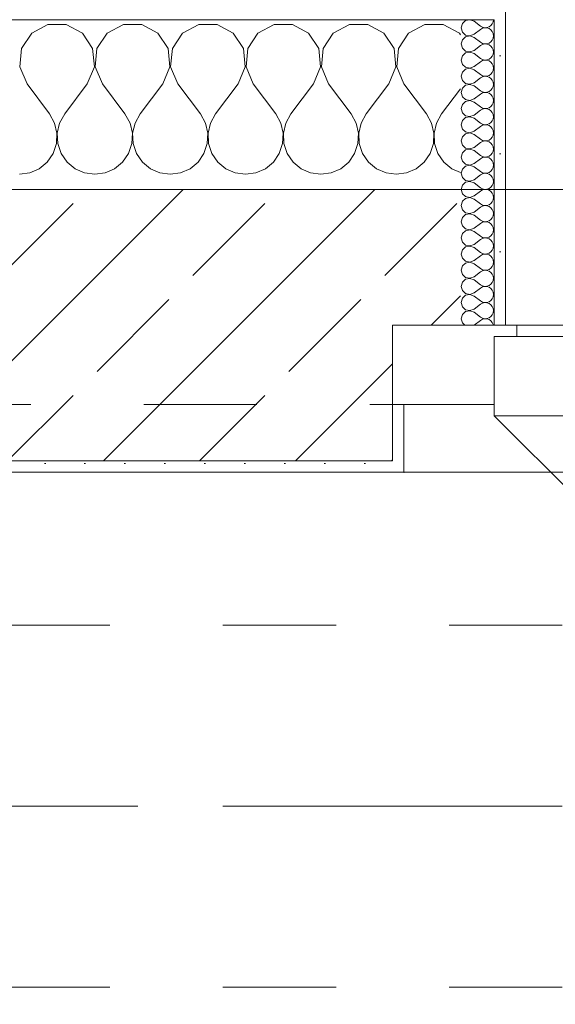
# Model space of a CAD drawing. Header units: metres. Extents: x -3.6 to 90.7, y -11.1 to 18.
# Tile 489 of 656: x 36.8 to 37.274, y 12.975 to 13.845. Entities that reach past the tile are written whole.
import ezdxf

# ---------------------------------------------------------------- set-up
doc = ezdxf.new("R2010")
doc.units = ezdxf.units.M
doc.header["$MEASUREMENT"] = 0
for name, pattern in [('Achse', [0.2, 0.1, -0.05, 0, -0.05]), ('Strichlinie doppelt', [0.546806, 0.264583, -0.105833, 0.070556, -0.105833]), ('Strichlinie eng', [0.115, 0.075, -0.04]), ('Untersicht', [0.1, 0.075, -0.025])]:
    doc.linetypes.add(name, pattern=pattern)
for name, color, linetype in [('152 - Bemaßung_ Beschriftung.Ausbau', 7, 'Continuous'), ('451 - Universal.Achsen Raster', 7, 'Continuous'), ('603 - Struktur.Bodenplatte_ Decke Roh', 7, 'Continuous'), ('604 - Struktur.Wand Aussen', 7, 'Continuous'), ('608 - Struktur.Träger', 7, 'Continuous'), ('650 - Abdeckung.Fußboden Aufbau', 7, 'Continuous'), ('Neubau_653 - Abdeckung.TB Verkofferung', 7, 'Continuous')]:
    doc.layers.add(name, color=color, linetype=linetype)
doc.styles.add('ERSTELLTER_STIL_2', font='txt')
doc.dimstyles.new('ERSTELLTER_STIL__3', dxfattribs={"dimtxt": 0.1, "dimasz": 0.0532, "dimexe": 0.18, "dimexo": 0.0625, "dimgap": 0, "dimtad": 1, "dimtih": 1, "dimtoh": 1, "dimzin": 0, "dimdsep": 46, "dimtxsty": 'ERSTELLTER_STIL_2', "dimblk": 'ARROWHEAD_2', "dimblk1": 'ARROWHEAD_2', "dimblk2": 'ARROWHEAD_2', "dimcen": 0.09, "dimse1": 1, "dimse2": 1, "dimclrd": 7, "dimclre": 7, "dimclrt": 7, "dimazin": 0, "dimtfac": 1, "dimtdec": 4, "dimtmove": 0, "dimatfit": 3, "dimfxl": 1, "dimtolj": 1, "dimtzin": 0, "dimarcsym": 0})
pattern_1 = [(45, (0, 0), (-0.01767767, 0.01767767), [0, -0.025])]

# ---------------------------------------------------------------- blocks, each defined once
blk = doc.blocks.new('*X24')
at = {"layer": '604 - Struktur.Wand Aussen', "color": 7, "linetype": 'Continuous', "lineweight": 5}
for p, q in [((36.82521, 13.84066), (36.8109, 13.83299)), ((36.84145, 13.84066), (36.82521, 13.84066)), ((36.85576, 13.83299), (36.84145, 13.84066)), ((36.89188, 13.84066), (36.87757, 13.83299)), ((36.90812, 13.84066), (36.89188, 13.84066)), ((36.92243, 13.83299), (36.90812, 13.84066)), ((36.95855, 13.84066), (36.94424, 13.83299)), ((36.97479, 13.84066), (36.95855, 13.84066)), ((36.9891, 13.83299), (36.97479, 13.84066)), ((37.02521, 13.84066), (37.0109, 13.83299)), ((37.04145, 13.84066), (37.02521, 13.84066)), ((37.05576, 13.83299), (37.04145, 13.84066)), ((37.09188, 13.84066), (37.07757, 13.83299)), ((37.10812, 13.84066), (37.09188, 13.84066)), ((37.12243, 13.83299), (37.10812, 13.84066)), ((37.15855, 13.84066), (37.14424, 13.83299)), ((37.17479, 13.84066), (37.15855, 13.84066)), ((37.1891, 13.83299), (37.17479, 13.84066)), ((36.8109, 13.83299), (36.80192, 13.81947)), ((36.86475, 13.81947), (36.85576, 13.83299)), ((36.87757, 13.83299), (36.86858, 13.81947)), ((36.93142, 13.81947), (36.92243, 13.83299)), ((36.94424, 13.83299), (36.93525, 13.81947)), ((36.99808, 13.81947), (36.9891, 13.83299)), ((37.0109, 13.83299), (37.00192, 13.81947)), ((37.06475, 13.81947), (37.05576, 13.83299)), ((37.07757, 13.83299), (37.06858, 13.81947)), ((37.13142, 13.81947), (37.12243, 13.83299)), ((37.14424, 13.83299), (37.13525, 13.81947)), ((37.19, 13.83163), (37.1891, 13.83299)), ((36.80192, 13.81947), (36.80038, 13.8033)), ((36.86629, 13.8033), (36.86475, 13.81947)), ((36.86858, 13.81947), (36.86705, 13.8033)), ((36.93295, 13.8033), (36.93142, 13.81947)), ((36.93525, 13.81947), (36.93371, 13.8033)), ((36.99962, 13.8033), (36.99808, 13.81947)), ((37.00192, 13.81947), (37.00038, 13.8033)), ((37.06629, 13.8033), (37.06475, 13.81947)), ((37.06858, 13.81947), (37.06705, 13.8033)), ((37.13295, 13.8033), (37.13142, 13.81947)), ((37.13525, 13.81947), (37.13371, 13.8033)), ((36.80038, 13.8033), (36.80667, 13.78833)), ((36.86, 13.78833), (36.86629, 13.8033)), ((36.86705, 13.8033), (36.87333, 13.78833)), ((36.92667, 13.78833), (36.93295, 13.8033)), ((36.93371, 13.8033), (36.94, 13.78833)), ((36.99333, 13.78833), (36.99962, 13.8033)), ((37.00038, 13.8033), (37.00667, 13.78833)), ((37.06, 13.78833), (37.06629, 13.8033)), ((37.06705, 13.8033), (37.07333, 13.78833)), ((37.12667, 13.78833), (37.13295, 13.8033)), ((37.13371, 13.8033), (37.14, 13.78833)), ((36.80667, 13.78833), (36.82667, 13.76167)), ((36.86, 13.78833), (36.84, 13.76167)), ((36.87333, 13.78833), (36.89333, 13.76167)), ((36.92667, 13.78833), (36.90667, 13.76167)), ((36.94, 13.78833), (36.96, 13.76167)), ((36.99333, 13.78833), (36.97333, 13.76167)), ((37.00667, 13.78833), (37.02667, 13.76167)), ((37.06, 13.78833), (37.04, 13.76167)), ((37.07333, 13.78833), (37.09333, 13.76167)), ((37.12667, 13.78833), (37.10667, 13.76167)), ((37.14, 13.78833), (37.16, 13.76167)), ((37.19, 13.78389), (37.17333, 13.76167)), ((36.83112, 13.75362), (36.82667, 13.76167)), ((36.84, 13.76167), (36.83555, 13.75362)), ((36.89778, 13.75362), (36.89333, 13.76167)), ((36.90667, 13.76167), (36.90222, 13.75362)), ((36.96445, 13.75362), (36.96, 13.76167)), ((36.97333, 13.76167), (36.96888, 13.75362)), ((37.03112, 13.75362), (37.02667, 13.76167)), ((37.04, 13.76167), (37.03555, 13.75362)), ((37.09778, 13.75362), (37.09333, 13.76167)), ((37.10667, 13.76167), (37.10222, 13.75362)), ((37.16445, 13.75362), (37.16, 13.76167)), ((37.17333, 13.76167), (37.16888, 13.75362)), ((36.8332, 13.74466), (36.83112, 13.75362)), ((36.83555, 13.75362), (36.83347, 13.74466)), ((36.89987, 13.74466), (36.89778, 13.75362)), ((36.90222, 13.75362), (36.90013, 13.74466)), ((36.96653, 13.74466), (36.96445, 13.75362)), ((36.96888, 13.75362), (36.9668, 13.74466)), ((37.0332, 13.74466), (37.03112, 13.75362)), ((37.03555, 13.75362), (37.03347, 13.74466)), ((37.09987, 13.74466), (37.09778, 13.75362)), ((37.10222, 13.75362), (37.10013, 13.74466)), ((37.16653, 13.74466), (37.16445, 13.75362)), ((37.16888, 13.75362), (37.1668, 13.74466)), ((36.83275, 13.73547), (36.8332, 13.74466)), ((36.83347, 13.74466), (36.83391, 13.73547)), ((36.89942, 13.73547), (36.89987, 13.74466)), ((36.90013, 13.74466), (36.90058, 13.73547)), ((36.96609, 13.73547), (36.96653, 13.74466)), ((36.9668, 13.74466), (36.96725, 13.73547)), ((37.03275, 13.73547), (37.0332, 13.74466)), ((37.03347, 13.74466), (37.03391, 13.73547)), ((37.09942, 13.73547), (37.09987, 13.74466)), ((37.10013, 13.74466), (37.10058, 13.73547)), ((37.16609, 13.73547), (37.16653, 13.74466)), ((37.1668, 13.74466), (37.16725, 13.73547)), ((36.82981, 13.72676), (36.83275, 13.73547)), ((36.83391, 13.73547), (36.83685, 13.72676)), ((36.89648, 13.72676), (36.89942, 13.73547)), ((36.90058, 13.73547), (36.90352, 13.72676)), ((36.96315, 13.72676), (36.96609, 13.73547)), ((36.96725, 13.73547), (36.97019, 13.72676)), ((37.02981, 13.72676), (37.03275, 13.73547)), ((37.03391, 13.73547), (37.03685, 13.72676)), ((37.09648, 13.72676), (37.09942, 13.73547)), ((37.10058, 13.73547), (37.10352, 13.72676)), ((37.16315, 13.72676), (37.16609, 13.73547)), ((37.16725, 13.73547), (37.17019, 13.72676)), ((36.82461, 13.71918), (36.82981, 13.72676)), ((36.83685, 13.72676), (36.84206, 13.71918)), ((36.89127, 13.71918), (36.89648, 13.72676)), ((36.90352, 13.72676), (36.90873, 13.71918)), ((36.95794, 13.71918), (36.96315, 13.72676)), ((36.97019, 13.72676), (36.97539, 13.71918)), ((37.02461, 13.71918), (37.02981, 13.72676)), ((37.03685, 13.72676), (37.04206, 13.71918)), ((37.09127, 13.71918), (37.09648, 13.72676)), ((37.10352, 13.72676), (37.10873, 13.71918)), ((37.15794, 13.71918), (37.16315, 13.72676)), ((37.17019, 13.72676), (37.17539, 13.71918)), ((36.81752, 13.71331), (36.82461, 13.71918)), ((36.84206, 13.71918), (36.84914, 13.71331)), ((36.88419, 13.71331), (36.89127, 13.71918)), ((36.90873, 13.71918), (36.91581, 13.71331)), ((36.95086, 13.71331), (36.95794, 13.71918)), ((36.97539, 13.71918), (36.98248, 13.71331)), ((37.01752, 13.71331), (37.02461, 13.71918)), ((37.04206, 13.71918), (37.04914, 13.71331)), ((37.08419, 13.71331), (37.09127, 13.71918)), ((37.10873, 13.71918), (37.11581, 13.71331)), ((37.15086, 13.71331), (37.15794, 13.71918)), ((37.17539, 13.71918), (37.18248, 13.71331)), ((36.8, 13.70833), (36.80911, 13.7096)), ((36.80911, 13.7096), (36.81752, 13.71331)), ((36.84914, 13.71331), (36.85756, 13.7096)), ((36.85756, 13.7096), (36.86667, 13.70833)), ((36.86667, 13.70833), (36.87578, 13.7096)), ((36.87578, 13.7096), (36.88419, 13.71331)), ((36.91581, 13.71331), (36.92422, 13.7096)), ((36.92422, 13.7096), (36.93333, 13.70833)), ((36.93333, 13.70833), (36.94244, 13.7096)), ((36.94244, 13.7096), (36.95086, 13.71331)), ((36.98248, 13.71331), (36.99089, 13.7096)), ((36.99089, 13.7096), (37, 13.70833)), ((37, 13.70833), (37.00911, 13.7096)), ((37.00911, 13.7096), (37.01752, 13.71331)), ((37.04914, 13.71331), (37.05756, 13.7096)), ((37.05756, 13.7096), (37.06667, 13.70833)), ((37.06667, 13.70833), (37.07578, 13.7096)), ((37.07578, 13.7096), (37.08419, 13.71331)), ((37.11581, 13.71331), (37.12422, 13.7096)), ((37.12422, 13.7096), (37.13333, 13.70833)), ((37.13333, 13.70833), (37.14244, 13.7096)), ((37.14244, 13.7096), (37.15086, 13.71331)), ((37.18248, 13.71331), (37.19, 13.70999))]:
    blk.add_line(p, q, dxfattribs=at)
blk = doc.blocks.new('*X52')
at = {"layer": '604 - Struktur.Wand Aussen', "color": 7, "linetype": 'Continuous', "lineweight": 5}
for p, q in [((37.19178, 13.84161), (37.19071, 13.83786)), ((37.19071, 13.83786), (37.19178, 13.8341)), ((37.19466, 13.84425), (37.19178, 13.84161)), ((37.1985, 13.84497), (37.19466, 13.84425)), ((37.20214, 13.84357), (37.1985, 13.84497)), ((37.20214, 13.84357), (37.20786, 13.83929)), ((37.20214, 13.83214), (37.20786, 13.83643)), ((37.20786, 13.83929), (37.20958, 13.83833)), ((37.20958, 13.83738), (37.20786, 13.83643)), ((37.20958, 13.83833), (37.2115, 13.83789)), ((37.2115, 13.83783), (37.20958, 13.83738)), ((37.2115, 13.83789), (37.21347, 13.83798)), ((37.21347, 13.83773), (37.2115, 13.83783)), ((37.21347, 13.83798), (37.21534, 13.83861)), ((37.21534, 13.8371), (37.21347, 13.83773)), ((37.21534, 13.83861), (37.21696, 13.83973)), ((37.21696, 13.83599), (37.21534, 13.8371)), ((37.21696, 13.83973), (37.21822, 13.84124)), ((37.21822, 13.84124), (37.21901, 13.84305)), ((37.21901, 13.84305), (37.21929, 13.845)), ((37.19178, 13.8341), (37.19466, 13.83147)), ((37.19466, 13.82996), (37.19178, 13.82733)), ((37.19466, 13.83147), (37.1985, 13.83074)), ((37.1985, 13.83069), (37.19466, 13.82996)), ((37.1985, 13.83074), (37.20214, 13.83214)), ((37.20214, 13.82929), (37.1985, 13.83069)), ((37.20214, 13.82929), (37.20786, 13.825)), ((37.21822, 13.83447), (37.21696, 13.83599)), ((37.21901, 13.83267), (37.21822, 13.83447)), ((37.21822, 13.82696), (37.21901, 13.82876)), ((37.21929, 13.83071), (37.21901, 13.83267)), ((37.21901, 13.82876), (37.21929, 13.83071)), ((37.19178, 13.82733), (37.19071, 13.82357)), ((37.19071, 13.82357), (37.19178, 13.81982)), ((37.19178, 13.81982), (37.19466, 13.81718)), ((37.20214, 13.81786), (37.20786, 13.82214)), ((37.20786, 13.825), (37.20958, 13.82405)), ((37.20958, 13.8231), (37.20786, 13.82214)), ((37.20958, 13.82405), (37.2115, 13.8236)), ((37.2115, 13.82354), (37.20958, 13.8231)), ((37.2115, 13.8236), (37.21347, 13.8237)), ((37.21347, 13.82345), (37.2115, 13.82354)), ((37.21347, 13.8237), (37.21534, 13.82433)), ((37.21534, 13.82282), (37.21347, 13.82345)), ((37.21534, 13.82433), (37.21696, 13.82544)), ((37.21696, 13.8217), (37.21534, 13.82282)), ((37.21696, 13.82544), (37.21822, 13.82696)), ((37.21822, 13.82018), (37.21696, 13.8217)), ((37.21901, 13.81838), (37.21822, 13.82018)), ((37.19178, 13.81304), (37.19071, 13.80929)), ((37.19466, 13.81567), (37.19178, 13.81304)), ((37.19466, 13.81718), (37.1985, 13.81646)), ((37.1985, 13.8164), (37.19466, 13.81567)), ((37.1985, 13.81646), (37.20214, 13.81786)), ((37.20214, 13.815), (37.1985, 13.8164)), ((37.20214, 13.815), (37.20786, 13.81071)), ((37.20786, 13.81071), (37.20958, 13.80976)), ((37.21534, 13.81004), (37.21696, 13.81116)), ((37.21696, 13.81116), (37.21822, 13.81267)), ((37.21822, 13.81267), (37.21901, 13.81448)), ((37.21929, 13.81643), (37.21901, 13.81838)), ((37.21901, 13.81448), (37.21929, 13.81643)), ((37.19071, 13.80929), (37.19178, 13.80553)), ((37.19178, 13.80553), (37.19466, 13.8029)), ((37.19466, 13.8029), (37.1985, 13.80217)), ((37.1985, 13.80211), (37.19466, 13.80139)), ((37.1985, 13.80217), (37.20214, 13.80357)), ((37.20214, 13.80071), (37.1985, 13.80211)), ((37.20214, 13.80357), (37.20786, 13.80786)), ((37.20958, 13.80881), (37.20786, 13.80786)), ((37.20958, 13.80976), (37.2115, 13.80931)), ((37.2115, 13.80926), (37.20958, 13.80881)), ((37.2115, 13.80931), (37.21347, 13.80941)), ((37.21347, 13.80916), (37.2115, 13.80926)), ((37.21347, 13.80941), (37.21534, 13.81004)), ((37.21534, 13.80853), (37.21347, 13.80916)), ((37.21696, 13.80742), (37.21534, 13.80853)), ((37.21822, 13.8059), (37.21696, 13.80742)), ((37.21901, 13.80409), (37.21822, 13.8059)), ((37.21929, 13.80214), (37.21901, 13.80409)), ((37.21901, 13.80019), (37.21929, 13.80214)), ((37.19178, 13.79876), (37.19071, 13.795)), ((37.19071, 13.795), (37.19178, 13.79124)), ((37.19466, 13.80139), (37.19178, 13.79876)), ((37.20214, 13.80071), (37.20786, 13.79643)), ((37.20214, 13.78929), (37.20786, 13.79357)), ((37.20786, 13.79643), (37.20958, 13.79547)), ((37.20958, 13.79453), (37.20786, 13.79357)), ((37.20958, 13.79547), (37.2115, 13.79503)), ((37.2115, 13.79497), (37.20958, 13.79453)), ((37.2115, 13.79503), (37.21347, 13.79512)), ((37.21347, 13.79488), (37.2115, 13.79497)), ((37.21347, 13.79512), (37.21534, 13.79575)), ((37.21534, 13.79425), (37.21347, 13.79488)), ((37.21534, 13.79575), (37.21696, 13.79687)), ((37.21696, 13.79313), (37.21534, 13.79425)), ((37.21696, 13.79687), (37.21822, 13.79839)), ((37.21822, 13.79161), (37.21696, 13.79313)), ((37.21822, 13.79839), (37.21901, 13.80019)), ((37.19178, 13.78447), (37.19071, 13.78071)), ((37.19178, 13.79124), (37.19466, 13.78861)), ((37.19466, 13.7871), (37.19178, 13.78447)), ((37.19466, 13.78861), (37.1985, 13.78789)), ((37.1985, 13.78783), (37.19466, 13.7871)), ((37.1985, 13.78789), (37.20214, 13.78929)), ((37.20214, 13.78643), (37.1985, 13.78783)), ((37.20214, 13.78643), (37.20786, 13.78214)), ((37.21696, 13.78258), (37.21822, 13.7841)), ((37.21901, 13.78981), (37.21822, 13.79161)), ((37.21822, 13.7841), (37.21901, 13.78591)), ((37.21929, 13.78786), (37.21901, 13.78981)), ((37.21901, 13.78591), (37.21929, 13.78786)), ((37.19071, 13.78071), (37.19178, 13.77696)), ((37.19178, 13.77696), (37.19466, 13.77433)), ((37.20214, 13.775), (37.20786, 13.77929)), ((37.20786, 13.78214), (37.20958, 13.78119)), ((37.20958, 13.78024), (37.20786, 13.77929)), ((37.20958, 13.78119), (37.2115, 13.78074)), ((37.2115, 13.78069), (37.20958, 13.78024)), ((37.2115, 13.78074), (37.21347, 13.78084)), ((37.21347, 13.78059), (37.2115, 13.78069)), ((37.21347, 13.78084), (37.21534, 13.78147)), ((37.21534, 13.77996), (37.21347, 13.78059)), ((37.21534, 13.78147), (37.21696, 13.78258)), ((37.21696, 13.77884), (37.21534, 13.77996)), ((37.21822, 13.77733), (37.21696, 13.77884)), ((37.21901, 13.77552), (37.21822, 13.77733)), ((37.21929, 13.77357), (37.21901, 13.77552)), ((37.19178, 13.77018), (37.19071, 13.76643)), ((37.19466, 13.77282), (37.19178, 13.77018)), ((37.19466, 13.77433), (37.1985, 13.7736)), ((37.1985, 13.77354), (37.19466, 13.77282)), ((37.1985, 13.7736), (37.20214, 13.775)), ((37.20214, 13.77214), (37.1985, 13.77354)), ((37.20214, 13.77214), (37.20786, 13.76786)), ((37.20786, 13.76786), (37.20958, 13.7669)), ((37.20958, 13.7669), (37.2115, 13.76646)), ((37.21347, 13.76655), (37.21534, 13.76718)), ((37.21534, 13.76718), (37.21696, 13.7683)), ((37.21696, 13.7683), (37.21822, 13.76982)), ((37.21822, 13.76982), (37.21901, 13.77162)), ((37.21901, 13.77162), (37.21929, 13.77357)), ((37.19071, 13.76643), (37.19178, 13.76267)), ((37.19178, 13.76267), (37.19466, 13.76004)), ((37.19466, 13.75853), (37.19178, 13.7559)), ((37.19466, 13.76004), (37.1985, 13.75931)), ((37.1985, 13.75926), (37.19466, 13.75853)), ((37.1985, 13.75931), (37.20214, 13.76071)), ((37.20214, 13.75786), (37.1985, 13.75926)), ((37.20214, 13.76071), (37.20786, 13.765)), ((37.20958, 13.76595), (37.20786, 13.765)), ((37.2115, 13.7664), (37.20958, 13.76595)), ((37.2115, 13.76646), (37.21347, 13.76655)), ((37.21347, 13.7663), (37.2115, 13.7664)), ((37.21534, 13.76567), (37.21347, 13.7663)), ((37.21696, 13.76456), (37.21534, 13.76567)), ((37.21822, 13.76304), (37.21696, 13.76456)), ((37.21901, 13.76124), (37.21822, 13.76304)), ((37.21929, 13.75929), (37.21901, 13.76124)), ((37.21901, 13.75733), (37.21929, 13.75929)), ((37.19178, 13.7559), (37.19071, 13.75214)), ((37.19071, 13.75214), (37.19178, 13.74839)), ((37.20214, 13.75786), (37.20786, 13.75357)), ((37.20214, 13.74643), (37.20786, 13.75071)), ((37.20786, 13.75357), (37.20958, 13.75262)), ((37.20958, 13.75167), (37.20786, 13.75071)), ((37.20958, 13.75262), (37.2115, 13.75217)), ((37.2115, 13.75211), (37.20958, 13.75167)), ((37.2115, 13.75217), (37.21347, 13.75227)), ((37.21347, 13.75202), (37.2115, 13.75211)), ((37.21347, 13.75227), (37.21534, 13.7529)), ((37.21534, 13.75139), (37.21347, 13.75202)), ((37.21534, 13.7529), (37.21696, 13.75401)), ((37.21696, 13.75027), (37.21534, 13.75139)), ((37.21696, 13.75401), (37.21822, 13.75553)), ((37.21822, 13.74876), (37.21696, 13.75027)), ((37.21822, 13.75553), (37.21901, 13.75733)), ((37.19178, 13.74161), (37.19071, 13.73786)), ((37.19178, 13.74839), (37.19466, 13.74575)), ((37.19466, 13.74425), (37.19178, 13.74161)), ((37.19466, 13.74575), (37.1985, 13.74503)), ((37.1985, 13.74497), (37.19466, 13.74425)), ((37.1985, 13.74503), (37.20214, 13.74643)), ((37.20214, 13.74357), (37.1985, 13.74497)), ((37.20214, 13.74357), (37.20786, 13.73929)), ((37.21696, 13.73973), (37.21822, 13.74124)), ((37.21901, 13.74695), (37.21822, 13.74876)), ((37.21822, 13.74124), (37.21901, 13.74305)), ((37.21929, 13.745), (37.21901, 13.74695)), ((37.21901, 13.74305), (37.21929, 13.745)), ((37.19071, 13.73786), (37.19178, 13.7341)), ((37.19178, 13.7341), (37.19466, 13.73147)), ((37.1985, 13.73074), (37.20214, 13.73214)), ((37.20214, 13.73214), (37.20786, 13.73643)), ((37.20786, 13.73929), (37.20958, 13.73833)), ((37.20958, 13.73738), (37.20786, 13.73643)), ((37.20958, 13.73833), (37.2115, 13.73789)), ((37.2115, 13.73783), (37.20958, 13.73738)), ((37.2115, 13.73789), (37.21347, 13.73798)), ((37.21347, 13.73773), (37.2115, 13.73783)), ((37.21347, 13.73798), (37.21534, 13.73861)), ((37.21534, 13.7371), (37.21347, 13.73773)), ((37.21534, 13.73861), (37.21696, 13.73973)), ((37.21696, 13.73599), (37.21534, 13.7371)), ((37.21822, 13.73447), (37.21696, 13.73599)), ((37.21901, 13.73267), (37.21822, 13.73447)), ((37.21929, 13.73071), (37.21901, 13.73267)), ((37.19178, 13.72733), (37.19071, 13.72357)), ((37.19071, 13.72357), (37.19178, 13.71982)), ((37.19466, 13.72996), (37.19178, 13.72733)), ((37.19466, 13.73147), (37.1985, 13.73074)), ((37.1985, 13.73069), (37.19466, 13.72996)), ((37.20214, 13.72929), (37.1985, 13.73069)), ((37.20214, 13.72929), (37.20786, 13.725)), ((37.20786, 13.725), (37.20958, 13.72405)), ((37.20958, 13.72405), (37.2115, 13.7236)), ((37.2115, 13.72354), (37.20958, 13.7231)), ((37.2115, 13.7236), (37.21347, 13.7237)), ((37.21347, 13.72345), (37.2115, 13.72354)), ((37.21347, 13.7237), (37.21534, 13.72433)), ((37.21534, 13.72282), (37.21347, 13.72345)), ((37.21534, 13.72433), (37.21696, 13.72544)), ((37.21696, 13.72544), (37.21822, 13.72696)), ((37.21822, 13.72696), (37.21901, 13.72876)), ((37.21901, 13.72876), (37.21929, 13.73071)), ((37.19178, 13.71982), (37.19466, 13.71718)), ((37.19466, 13.71567), (37.19178, 13.71304)), ((37.19466, 13.71718), (37.1985, 13.71646)), ((37.1985, 13.7164), (37.19466, 13.71567)), ((37.1985, 13.71646), (37.20214, 13.71786)), ((37.20214, 13.715), (37.1985, 13.7164)), ((37.20214, 13.71786), (37.20786, 13.72214)), ((37.20214, 13.715), (37.20786, 13.71071)), ((37.20958, 13.7231), (37.20786, 13.72214)), ((37.21696, 13.7217), (37.21534, 13.72282)), ((37.21822, 13.72018), (37.21696, 13.7217)), ((37.21901, 13.71838), (37.21822, 13.72018)), ((37.21822, 13.71267), (37.21901, 13.71448)), ((37.21929, 13.71643), (37.21901, 13.71838)), ((37.21901, 13.71448), (37.21929, 13.71643)), ((37.19178, 13.71304), (37.19071, 13.70929)), ((37.19071, 13.70929), (37.19178, 13.70553)), ((37.20214, 13.70357), (37.20786, 13.70786)), ((37.20786, 13.71071), (37.20958, 13.70976)), ((37.20958, 13.70881), (37.20786, 13.70786)), ((37.20958, 13.70976), (37.2115, 13.70931)), ((37.2115, 13.70926), (37.20958, 13.70881)), ((37.2115, 13.70931), (37.21347, 13.70941)), ((37.21347, 13.70916), (37.2115, 13.70926)), ((37.21347, 13.70941), (37.21534, 13.71004)), ((37.21534, 13.70853), (37.21347, 13.70916)), ((37.21534, 13.71004), (37.21696, 13.71116)), ((37.21696, 13.70742), (37.21534, 13.70853)), ((37.21696, 13.71116), (37.21822, 13.71267)), ((37.21822, 13.7059), (37.21696, 13.70742)), ((37.21901, 13.70409), (37.21822, 13.7059)), ((37.19178, 13.69876), (37.19071, 13.695)), ((37.19178, 13.70553), (37.19466, 13.7029)), ((37.19466, 13.70139), (37.19178, 13.69876)), ((37.19466, 13.7029), (37.1985, 13.70217)), ((37.1985, 13.70211), (37.19466, 13.70139)), ((37.1985, 13.70217), (37.20214, 13.70357)), ((37.20214, 13.70071), (37.1985, 13.70211)), ((37.20214, 13.70071), (37.20786, 13.69643)), ((37.21696, 13.69687), (37.21822, 13.69839)), ((37.21822, 13.69839), (37.21901, 13.70019)), ((37.21929, 13.70214), (37.21901, 13.70409)), ((37.21901, 13.70019), (37.21929, 13.70214)), ((37.19071, 13.695), (37.19178, 13.69124)), ((37.19178, 13.69124), (37.19466, 13.68861)), ((37.19466, 13.68861), (37.1985, 13.68789)), ((37.1985, 13.68789), (37.20214, 13.68929)), ((37.20214, 13.68929), (37.20786, 13.69357)), ((37.20786, 13.69643), (37.20958, 13.69547)), ((37.20958, 13.69453), (37.20786, 13.69357)), ((37.20958, 13.69547), (37.2115, 13.69503)), ((37.2115, 13.69497), (37.20958, 13.69453)), ((37.2115, 13.69503), (37.21347, 13.69512)), ((37.21347, 13.69488), (37.2115, 13.69497)), ((37.21347, 13.69512), (37.21534, 13.69575)), ((37.21534, 13.69425), (37.21347, 13.69488)), ((37.21534, 13.69575), (37.21696, 13.69687)), ((37.21696, 13.69313), (37.21534, 13.69425)), ((37.21822, 13.69161), (37.21696, 13.69313)), ((37.21901, 13.68981), (37.21822, 13.69161)), ((37.21929, 13.68786), (37.21901, 13.68981)), ((37.19178, 13.68447), (37.19071, 13.68071)), ((37.19071, 13.68071), (37.19178, 13.67696)), ((37.19466, 13.6871), (37.19178, 13.68447)), ((37.1985, 13.68783), (37.19466, 13.6871)), ((37.20214, 13.68643), (37.1985, 13.68783)), ((37.20214, 13.68643), (37.20786, 13.68214)), ((37.20786, 13.68214), (37.20958, 13.68119)), ((37.20958, 13.68024), (37.20786, 13.67929)), ((37.20958, 13.68119), (37.2115, 13.68074)), ((37.2115, 13.68069), (37.20958, 13.68024)), ((37.2115, 13.68074), (37.21347, 13.68084)), ((37.21347, 13.68059), (37.2115, 13.68069)), ((37.21347, 13.68084), (37.21534, 13.68147)), ((37.21534, 13.67996), (37.21347, 13.68059)), ((37.21534, 13.68147), (37.21696, 13.68258)), ((37.21696, 13.67884), (37.21534, 13.67996)), ((37.21696, 13.68258), (37.21822, 13.6841)), ((37.21822, 13.6841), (37.21901, 13.68591)), ((37.21901, 13.68591), (37.21929, 13.68786)), ((37.19178, 13.67696), (37.19466, 13.67433)), ((37.19466, 13.67282), (37.19178, 13.67018)), ((37.19466, 13.67433), (37.1985, 13.6736)), ((37.1985, 13.67354), (37.19466, 13.67282)), ((37.1985, 13.6736), (37.20214, 13.675)), ((37.20214, 13.67214), (37.1985, 13.67354)), ((37.20214, 13.675), (37.20786, 13.67929)), ((37.20214, 13.67214), (37.20786, 13.66786)), ((37.21822, 13.67733), (37.21696, 13.67884)), ((37.21901, 13.67552), (37.21822, 13.67733)), ((37.21822, 13.66982), (37.21901, 13.67162)), ((37.21929, 13.67357), (37.21901, 13.67552)), ((37.21901, 13.67162), (37.21929, 13.67357)), ((37.19178, 13.67018), (37.19071, 13.66643)), ((37.19071, 13.66643), (37.19178, 13.66267)), ((37.19178, 13.66267), (37.19466, 13.66004)), ((37.20214, 13.66071), (37.20786, 13.665)), ((37.20786, 13.66786), (37.20958, 13.6669)), ((37.20958, 13.66595), (37.20786, 13.665)), ((37.20958, 13.6669), (37.2115, 13.66646)), ((37.2115, 13.6664), (37.20958, 13.66595)), ((37.2115, 13.66646), (37.21347, 13.66655)), ((37.21347, 13.6663), (37.2115, 13.6664)), ((37.21347, 13.66655), (37.21534, 13.66718)), ((37.21534, 13.66567), (37.21347, 13.6663)), ((37.21534, 13.66718), (37.21696, 13.6683)), ((37.21696, 13.66456), (37.21534, 13.66567)), ((37.21696, 13.6683), (37.21822, 13.66982)), ((37.21822, 13.66304), (37.21696, 13.66456)), ((37.21901, 13.66124), (37.21822, 13.66304)), ((37.19178, 13.6559), (37.19071, 13.65214)), ((37.19466, 13.65853), (37.19178, 13.6559)), ((37.19466, 13.66004), (37.1985, 13.65931)), ((37.1985, 13.65926), (37.19466, 13.65853)), ((37.1985, 13.65931), (37.20214, 13.66071)), ((37.20214, 13.65786), (37.1985, 13.65926)), ((37.20214, 13.65786), (37.20786, 13.65357)), ((37.20786, 13.65357), (37.20958, 13.65262)), ((37.21534, 13.6529), (37.21696, 13.65401)), ((37.21696, 13.65401), (37.21822, 13.65553)), ((37.21822, 13.65553), (37.21901, 13.65733)), ((37.21929, 13.65929), (37.21901, 13.66124)), ((37.21901, 13.65733), (37.21929, 13.65929)), ((37.19071, 13.65214), (37.19178, 13.64839)), ((37.19178, 13.64839), (37.19466, 13.64575)), ((37.19466, 13.64575), (37.1985, 13.64503)), ((37.1985, 13.64497), (37.19466, 13.64425)), ((37.1985, 13.64503), (37.20214, 13.64643)), ((37.20214, 13.64357), (37.1985, 13.64497)), ((37.20214, 13.64643), (37.20786, 13.65071)), ((37.20958, 13.65167), (37.20786, 13.65071)), ((37.20958, 13.65262), (37.2115, 13.65217)), ((37.2115, 13.65211), (37.20958, 13.65167)), ((37.2115, 13.65217), (37.21347, 13.65227)), ((37.21347, 13.65202), (37.2115, 13.65211)), ((37.21347, 13.65227), (37.21534, 13.6529)), ((37.21534, 13.65139), (37.21347, 13.65202)), ((37.21696, 13.65027), (37.21534, 13.65139)), ((37.21822, 13.64876), (37.21696, 13.65027)), ((37.21901, 13.64695), (37.21822, 13.64876)), ((37.21929, 13.645), (37.21901, 13.64695)), ((37.21901, 13.64305), (37.21929, 13.645)), ((37.19178, 13.64161), (37.19071, 13.63786)), ((37.19071, 13.63786), (37.19178, 13.6341)), ((37.19466, 13.64425), (37.19178, 13.64161)), ((37.20214, 13.64357), (37.20786, 13.63929)), ((37.20214, 13.63214), (37.20786, 13.63643)), ((37.20786, 13.63929), (37.20958, 13.63833)), ((37.20958, 13.63738), (37.20786, 13.63643)), ((37.20958, 13.63833), (37.2115, 13.63789)), ((37.2115, 13.63783), (37.20958, 13.63738)), ((37.2115, 13.63789), (37.21347, 13.63798)), ((37.21347, 13.63773), (37.2115, 13.63783)), ((37.21347, 13.63798), (37.21534, 13.63861)), ((37.21534, 13.6371), (37.21347, 13.63773)), ((37.21534, 13.63861), (37.21696, 13.63973)), ((37.21696, 13.63599), (37.21534, 13.6371)), ((37.21696, 13.63973), (37.21822, 13.64124)), ((37.21822, 13.64124), (37.21901, 13.64305)), ((37.19178, 13.6341), (37.19466, 13.63147)), ((37.19466, 13.62996), (37.19178, 13.62733)), ((37.19466, 13.63147), (37.1985, 13.63074)), ((37.1985, 13.63069), (37.19466, 13.62996)), ((37.1985, 13.63074), (37.20214, 13.63214)), ((37.20214, 13.62929), (37.1985, 13.63069)), ((37.20214, 13.62929), (37.20786, 13.625)), ((37.21822, 13.63447), (37.21696, 13.63599)), ((37.21901, 13.63267), (37.21822, 13.63447)), ((37.21822, 13.62696), (37.21901, 13.62876)), ((37.21929, 13.63071), (37.21901, 13.63267)), ((37.21901, 13.62876), (37.21929, 13.63071)), ((37.19178, 13.62733), (37.19071, 13.62357)), ((37.19071, 13.62357), (37.19178, 13.61982)), ((37.19178, 13.61982), (37.19466, 13.61718)), ((37.20214, 13.61786), (37.20786, 13.62214)), ((37.20786, 13.625), (37.20958, 13.62405)), ((37.20958, 13.6231), (37.20786, 13.62214)), ((37.20958, 13.62405), (37.2115, 13.6236)), ((37.2115, 13.62354), (37.20958, 13.6231)), ((37.2115, 13.6236), (37.21347, 13.6237)), ((37.21347, 13.62345), (37.2115, 13.62354)), ((37.21347, 13.6237), (37.21534, 13.62433)), ((37.21534, 13.62282), (37.21347, 13.62345)), ((37.21534, 13.62433), (37.21696, 13.62544)), ((37.21696, 13.6217), (37.21534, 13.62282)), ((37.21696, 13.62544), (37.21822, 13.62696)), ((37.21822, 13.62018), (37.21696, 13.6217)), ((37.21901, 13.61838), (37.21822, 13.62018)), ((37.19178, 13.61304), (37.19071, 13.60929)), ((37.19466, 13.61567), (37.19178, 13.61304)), ((37.19466, 13.61718), (37.1985, 13.61646)), ((37.1985, 13.6164), (37.19466, 13.61567)), ((37.1985, 13.61646), (37.20214, 13.61786)), ((37.20214, 13.615), (37.1985, 13.6164)), ((37.20214, 13.615), (37.20786, 13.61071)), ((37.20786, 13.61071), (37.20958, 13.60976)), ((37.21534, 13.61004), (37.21696, 13.61116)), ((37.21696, 13.61116), (37.21822, 13.61267)), ((37.21822, 13.61267), (37.21901, 13.61448)), ((37.21929, 13.61643), (37.21901, 13.61838)), ((37.21901, 13.61448), (37.21929, 13.61643)), ((37.19071, 13.60929), (37.19178, 13.60553)), ((37.19178, 13.60553), (37.19466, 13.6029)), ((37.19466, 13.60139), (37.19178, 13.59876)), ((37.19466, 13.6029), (37.1985, 13.60217)), ((37.1985, 13.60211), (37.19466, 13.60139)), ((37.1985, 13.60217), (37.20214, 13.60357)), ((37.20214, 13.60071), (37.1985, 13.60211)), ((37.20214, 13.60357), (37.20786, 13.60786)), ((37.20958, 13.60881), (37.20786, 13.60786)), ((37.20958, 13.60976), (37.2115, 13.60931)), ((37.2115, 13.60926), (37.20958, 13.60881)), ((37.2115, 13.60931), (37.21347, 13.60941)), ((37.21347, 13.60916), (37.2115, 13.60926)), ((37.21347, 13.60941), (37.21534, 13.61004)), ((37.21534, 13.60853), (37.21347, 13.60916)), ((37.21696, 13.60742), (37.21534, 13.60853)), ((37.21822, 13.6059), (37.21696, 13.60742)), ((37.21901, 13.60409), (37.21822, 13.6059)), ((37.21929, 13.60214), (37.21901, 13.60409)), ((37.21901, 13.60019), (37.21929, 13.60214)), ((37.19178, 13.59876), (37.19071, 13.595)), ((37.19071, 13.595), (37.19178, 13.59124)), ((37.20214, 13.60071), (37.20786, 13.59643)), ((37.20214, 13.58929), (37.20786, 13.59357)), ((37.20786, 13.59643), (37.20958, 13.59547)), ((37.20958, 13.59453), (37.20786, 13.59357)), ((37.20958, 13.59547), (37.2115, 13.59503)), ((37.2115, 13.59497), (37.20958, 13.59453)), ((37.2115, 13.59503), (37.21347, 13.59512)), ((37.21347, 13.59488), (37.2115, 13.59497)), ((37.21347, 13.59512), (37.21534, 13.59575)), ((37.21534, 13.59425), (37.21347, 13.59488)), ((37.21534, 13.59575), (37.21696, 13.59687)), ((37.21696, 13.59313), (37.21534, 13.59425)), ((37.21696, 13.59687), (37.21822, 13.59839)), ((37.21822, 13.59161), (37.21696, 13.59313)), ((37.21822, 13.59839), (37.21901, 13.60019)), ((37.19178, 13.58447), (37.19071, 13.58071)), ((37.19178, 13.59124), (37.19466, 13.58861)), ((37.19466, 13.5871), (37.19178, 13.58447)), ((37.19466, 13.58861), (37.1985, 13.58789)), ((37.1985, 13.58783), (37.19466, 13.5871)), ((37.1985, 13.58789), (37.20214, 13.58929)), ((37.20214, 13.58643), (37.1985, 13.58783)), ((37.20214, 13.58643), (37.20786, 13.58214)), ((37.21696, 13.58258), (37.21822, 13.5841)), ((37.21901, 13.58981), (37.21822, 13.59161)), ((37.21822, 13.5841), (37.21901, 13.58591)), ((37.21929, 13.58786), (37.21901, 13.58981)), ((37.21901, 13.58591), (37.21929, 13.58786)), ((37.19071, 13.58071), (37.19178, 13.57696)), ((37.19178, 13.57696), (37.19392, 13.575)), ((37.20214, 13.575), (37.20786, 13.57929)), ((37.20786, 13.58214), (37.20958, 13.58119)), ((37.20958, 13.58024), (37.20786, 13.57929)), ((37.20958, 13.58119), (37.2115, 13.58074)), ((37.2115, 13.58069), (37.20958, 13.58024)), ((37.2115, 13.58074), (37.21347, 13.58084)), ((37.21347, 13.58059), (37.2115, 13.58069)), ((37.21347, 13.58084), (37.21534, 13.58147)), ((37.21534, 13.57996), (37.21347, 13.58059)), ((37.21534, 13.58147), (37.21696, 13.58258)), ((37.21696, 13.57884), (37.21534, 13.57996)), ((37.21822, 13.57733), (37.21696, 13.57884)), ((37.21901, 13.57552), (37.21822, 13.57733)), ((37.21909, 13.575), (37.21901, 13.57552))]:
    blk.add_line(p, q, dxfattribs=at)
blk = doc.blocks.new('*D232')
at = {"layer": '152 - Bemaßung_ Beschriftung.Ausbau', "color": 7, "linetype": 'Continuous', "lineweight": 5}
for p, q in [((35.94, 14.8025), (35.94, 14.9075)), ((37.13, 14.8025), (37.13, 14.9075)), ((35.96021, 14.89), (35.91979, 14.82)), ((37.15021, 14.89), (37.10979, 14.82)), ((35.94, 14.855), (37.13, 14.855))]:
    blk.add_line(p, q, dxfattribs=at)
at = {"layer": '152 - Bemaßung_ Beschriftung.Ausbau', "color": 7, "lineweight": 5, "insert": (36.40197, 14.875), "char_height": 0.1, "attachment_point": 7, "style": 'ERSTELLTER_STIL_2'}
blk.add_mtext('\\A1;{\\pql;\\fArial|b0|i0|c0|p38;1,19}', dxfattribs=at)
blk = doc.blocks.new('ARROWHEAD_2')
at = {"color": 0, "linetype": 'Continuous', "lineweight": 0}
for p, q in [((-0.378, -0.655), (0.378, 0.655)), ((0, 0), (-1, 0))]:
    blk.add_line(p, q, dxfattribs=at)
blk = doc.blocks.new('*D233')
at = {"layer": '152 - Bemaßung_ Beschriftung.Ausbau', "color": 7, "linetype": 'Continuous', "lineweight": 5}
for p, q in [((37.13, 14.8025), (37.13, 14.9075)), ((39.53, 14.8025), (39.53, 14.9075)), ((37.15021, 14.89), (37.10979, 14.82)), ((39.55021, 14.89), (39.50979, 14.82)), ((37.13, 14.855), (39.53, 14.855))]:
    blk.add_line(p, q, dxfattribs=at)
at = {"layer": '152 - Bemaßung_ Beschriftung.Ausbau', "color": 7, "lineweight": 5, "char_height": 0.1, "attachment_point": 7, "style": 'ERSTELLTER_STIL_2'}
for s, insert in [('\\A1;{\\pql;\\fArial|b0|i0|c0|p38;2,40}', (38.19697, 14.875)), ('\\A1;{\\pql;\\fArial|b0|i0|c0|p38;2,01}', (38.19697, 14.735))]:
    blk.add_mtext(s, dxfattribs=dict(at, insert=insert))
blk = doc.blocks.new('*D270')
at = {"layer": '152 - Bemaßung_ Beschriftung.Ausbau', "color": 7, "linetype": 'Continuous', "lineweight": 5}
for p, q in [((36.61, 15.3025), (36.61, 15.4075)), ((40.04997, 15.3025), (40.04997, 15.4075)), ((36.63021, 15.39), (36.58979, 15.32)), ((40.07018, 15.39), (40.02977, 15.32)), ((36.61, 15.355), (40.04997, 15.355))]:
    blk.add_line(p, q, dxfattribs=at)
at = {"layer": '152 - Bemaßung_ Beschriftung.Ausbau', "color": 7, "lineweight": 5, "char_height": 0.1, "attachment_point": 7, "style": 'ERSTELLTER_STIL_2'}
for s, insert in [('\\A1;{\\pql;\\fArial|b0|i0|c0|p38;3,44}', (38.12107, 15.375)), ('\\A1;{\\pql;\\fArial|b0|i0|c0|p38;14}', (39.87797, 15.375))]:
    blk.add_mtext(s, dxfattribs=dict(at, insert=insert))
blk = doc.blocks.new('*D309')
at = {"layer": '152 - Bemaßung_ Beschriftung.Ausbau', "color": 7, "linetype": 'Continuous', "lineweight": 5}
for p, q in [((36.67999, 15.8025), (36.67999, 15.9075)), ((39.97999, 15.8025), (39.97999, 15.9075)), ((36.7002, 15.89), (36.65978, 15.82)), ((40.0002, 15.89), (39.95978, 15.82)), ((36.67999, 15.855), (39.97999, 15.855))]:
    blk.add_line(p, q, dxfattribs=at)
at = {"layer": '152 - Bemaßung_ Beschriftung.Ausbau', "color": 7, "lineweight": 5, "insert": (38.19696, 15.875), "char_height": 0.1, "attachment_point": 7, "style": 'ERSTELLTER_STIL_2'}
blk.add_mtext('\\A1;{\\pql;\\fArial|b0|i0|c0|p38;3,30}', dxfattribs=at)

msp = doc.modelspace()

# ---------------------------------------------------------------- hatches: boundary and pattern name
at = {"layer": '604 - Struktur.Wand Aussen', "linetype": 'Continuous', "lineweight": 0, "true_color": 0x000000}
h = msp.add_hatch(dxfattribs=at)
h.set_pattern_fill('Verputz_0001', color=18, style=0, pattern_type=2)
h.set_pattern_definition([(0, (0, 0), (0, 0.08660254), [0, -0.05]), (0, (0.025, 0.0433), (0, 0.08660254), [0, -0.05])])
h.paths.add_polyline_path([(37.22, 13.855), (37.22, 13.575), (37.23, 13.575), (37.23, 13.855)])
h = msp.add_hatch(dxfattribs=at)
h.set_pattern_fill('Beton__Stahlbeton_0001', color=18, style=0, pattern_type=2)
h.set_pattern_definition([(45, (0, 0), (-0.0848528, 0.0848528), []), (45, (-0.04243, 0.04243), (-0.0848528, 0.0848528), [0.09, -0.03])])
h.paths.add_polyline_path([(35.88, 13.695), (35.88, 13.575), (35.94, 13.575), (35.94, 13.505), (35.94, 13.455), (37.13, 13.455), (37.13, 13.505), (37.13, 13.575), (37.19, 13.575), (37.19, 13.695)])
h = msp.add_hatch(dxfattribs=at)
h.set_pattern_fill('Gips_0001', color=18, style=0, pattern_type=2)
h.set_pattern_definition(pattern_1)
h.paths.add_polyline_path([(37.13, 13.445), (37.14, 13.445), (37.14, 13.505), (37.13, 13.505)])
h = msp.add_hatch(dxfattribs=at)
h.set_pattern_fill('Gips_0001', color=18, style=0, pattern_type=2)
h.set_pattern_definition(pattern_1)
h.paths.add_polyline_path([(36.68999, 13.445), (37.13, 13.445), (37.13, 13.455), (36.68999, 13.455)])

# ---------------------------------------------------------------- linework, layer by layer
at = {"layer": '451 - Universal.Achsen Raster', "color": 160, "linetype": 'Strichlinie doppelt', "lineweight": 9, "true_color": 0x3232ff}
msp.add_line((64.93502, 13.14998), (-3.175, 13.14998), dxfattribs=at)
at = {"layer": '603 - Struktur.Bodenplatte_ Decke Roh', "color": 7, "linetype": 'Continuous', "lineweight": 18, "flags": 128}
msp.add_lwpolyline([(-0.015, 0.005), (62.27503, 0.005), (62.27503, 13.695), (50.77999, 13.695), (50.77999, 13.455), (50.77999, 12.99998), (50.84002, 12.99998), (50.84002, 8.58498), (49.03003, 8.58498), (49.03003, 8.72498), (47.41002, 8.72498), (47.41002, 12.99998), (47.47999, 12.99998), (47.47999, 13.455), (47.47999, 13.695), (14.77999, 13.695)], dxfattribs=at)
at = {"layer": '604 - Struktur.Wand Aussen', "color": 7, "linetype": 'Continuous', "lineweight": 5}
for p, q in [((37.23, 13.855), (37.23, 13.845)), ((37.23, 13.855), (37.23, 13.845)), ((37.19, 13.845), (35.88, 13.845)), ((37.19, 13.845), (37.22, 13.845)), ((37.22, 13.575), (37.22, 13.845)), ((37.22, 13.845), (37.22, 13.575)), ((37.23, 13.845), (37.23, 13.705)), ((37.23, 13.845), (37.23, 13.705)), ((37.23, 13.705), (37.23, 13.695)), ((37.23, 13.705), (37.23, 13.695)), ((37.23, 13.695), (37.23, 13.575)), ((37.23, 13.695), (37.23, 13.575)), ((37.19, 13.575), (37.22, 13.575)), ((37.19, 13.575), (37.22, 13.575)), ((37.19, 13.575), (37.22, 13.575)), ((37.22, 13.575), (37.23, 13.575)), ((37.22, 13.575), (37.23, 13.575)), ((37.22, 13.575), (37.23, 13.575)), ((37.13, 13.505), (37.14, 13.505)), ((37.13, 13.505), (37.14, 13.505)), ((37.13, 13.505), (37.14, 13.505)), ((37.14, 13.505), (37.14, 13.455)), ((37.14, 13.505), (37.14, 13.455)), ((37.14, 13.455), (37.14, 13.445)), ((37.14, 13.455), (37.14, 13.445)), ((37.13, 13.445), (37.14, 13.445))]:
    msp.add_line(p, q, dxfattribs=at)
at = {"layer": '604 - Struktur.Wand Aussen', "color": 7, "linetype": 'Continuous', "lineweight": 13}
for p, q in [((37.19, 13.695), (35.88, 13.695)), ((37.19, 13.575), (37.13, 13.575)), ((37.13, 13.575), (37.13, 13.505)), ((37.13, 13.575), (37.24, 13.575)), ((37.13, 13.575), (37.13, 13.505)), ((37.13, 13.575), (37.13, 13.505)), ((37.19, 13.575), (37.13, 13.575)), ((37.19, 13.575), (37.13, 13.575)), ((37.24, 13.575), (37.79, 13.575)), ((37.24, 13.575), (37.24, 13.565)), ((37.24, 13.565), (37.22, 13.565)), ((37.22, 13.565), (37.22, 13.505)), ((37.22, 13.495), (37.22, 13.565)), ((37.22, 13.565), (37.3, 13.565)), ((37.13, 13.455), (37.13, 13.505)), ((37.22, 13.505), (37.13, 13.505)), ((37.3, 13.495), (37.22, 13.495)), ((35.94, 13.455), (37.13, 13.455))]:
    msp.add_line(p, q, dxfattribs=at)
at = {"layer": '604 - Struktur.Wand Aussen', "color": 7, "linetype": 'Continuous', "lineweight": 9}
for p, q in [((37.22, 13.495), (37.63719, 13.07781)), ((39.52, 13.445), (37.14, 13.445))]:
    msp.add_line(p, q, dxfattribs=at)
at = {"layer": '604 - Struktur.Wand Aussen', "color": 7, "linetype": 'Strichlinie eng', "lineweight": 9}
msp.add_line((39.52, 13.445), (37.14, 13.445), dxfattribs=at)
at = {"layer": '604 - Struktur.Wand Aussen', "color": 7, "linetype": 'Continuous', "lineweight": 5, "flags": 128}
msp.add_lwpolyline([(36.68999, 13.445), (37.13, 13.445)], dxfattribs=at)
at = {"layer": '604 - Struktur.Wand Aussen', "color": 7, "linetype": 'Continuous', "lineweight": 9}
msp.add_point((37.14, 13.445), dxfattribs=at)
at = {"layer": '608 - Struktur.Träger', "color": 7, "linetype": 'Untersicht', "lineweight": 13}
for p, q in [((14.77999, 13.30998), (47.47999, 13.30998)), ((14.77999, 12.98998), (47.47999, 12.98998))]:
    msp.add_line(p, q, dxfattribs=at)
at = {"layer": '608 - Struktur.Träger', "color": 7, "linetype": 'Achse', "lineweight": 9}
msp.add_line((14.77999, 13.14998), (47.47999, 13.14998), dxfattribs=at)
at = {"layer": '650 - Abdeckung.Fußboden Aufbau', "color": 7, "linetype": 'Continuous', "lineweight": 13, "flags": 128}
msp.add_lwpolyline([(39.96999, 8.24), (39.96999, 8.50998), (40.04997, 8.50998), (40.04997, 12.98998), (39.96999, 12.98998), (39.96999, 13.445), (36.68999, 13.445), (36.68999, 12.98998), (36.61, 12.98998), (36.61, 8.24)], dxfattribs=at)
at = {"layer": 'Neubau_653 - Abdeckung.TB Verkofferung', "color": 1, "linetype": 'Untersicht', "lineweight": 9}
msp.add_line((15.11, 13.50498), (47.24003, 13.50498), dxfattribs=at)

# ---------------------------------------------------------------- block references
at = {"layer": '604 - Struktur.Wand Aussen', "color": 7, "lineweight": 18}
for name in ['*X24', '*X52']:
    msp.add_blockref(name, (0, 0), dxfattribs=at)

# ---------------------------------------------------------------- dimensions: what is measured, and where the dimension line sits
at = {"layer": '152 - Bemaßung_ Beschriftung.Ausbau', "color": 7, "linetype": 'Continuous', "lineweight": 5}
for base, p1, p2, picture, middle in [((39.97999, 15.855), (36.67999, 12.99998), (39.97999, 12.99998), '*D309', (38.32684, 15.925)), ((40.04997, 15.355), (36.61, 10.61999), (40.04997, 10.73749), '*D270', (38.25096, 15.425)), ((37.13, 14.855), (35.94, 13.575), (37.13, 13.575), '*D232', (36.53185, 14.925)), ((39.53, 14.855), (37.13, 13.575), (39.53, 13.575), '*D233', (38.32685, 14.925))]:
    dim = msp.add_linear_dim(base=base, p1=p1, p2=p2, dimstyle='ERSTELLTER_STIL__3', dxfattribs=at)
    dim.commit()
    dim.dimension.update_dxf_attribs({"geometry": picture, "text_midpoint": middle, "dimtype": 160})

doc.saveas('drawing.dxf')
